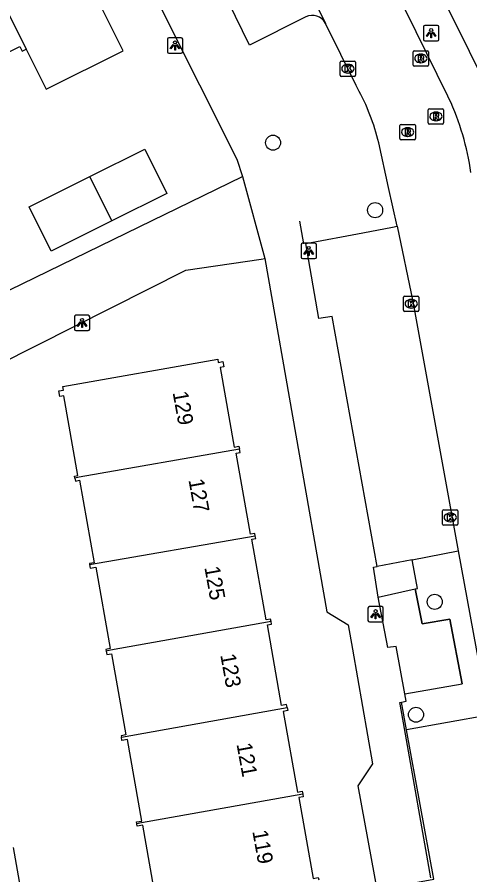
# Model space of a CAD drawing. Extents: x 157793 to 159380, y 380882 to 382313.
# Drawn here: x 158436.4 to 158465.8, y 381464 to 381519.8 of the extents above; entities that cross this region are included whole.
import ezdxf

# ---------------------------------------------------------------- set-up
doc = ezdxf.new("R2010")
doc.units = 0
for name, color, linetype in [('IMGEO_Boom', 7, 'Continuous'), ('IMGEO_Kolk', 7, 'Continuous'), ('IMGEO_Lichtpunt', 7, 'Continuous'), ('IMGEO_Muur', 7, 'Continuous'), ('IMGEO_Pand', 7, 'Continuous'), ('IMGEO_Pand_nummerreeks', 7, 'Continuous'), ('IMGEO_Rijbaan_lokaal_open', 7, 'Continuous'), ('IMGEO_Rioolput', 7, 'Continuous'), ('IMGEO_Voetpad_op_trap', 7, 'Continuous'), ('IMGEO_Voetpad_open', 7, 'Continuous')]:
    doc.layers.add(name, color=color, linetype=linetype)

msp = doc.modelspace()

# ---------------------------------------------------------------- linework, layer by layer
at = {"layer": 'IMGEO_Boom'}
for centre in [(158452.995, 381511.623), (158459.635, 381507.234), (158463.51, 381481.753), (158462.293, 381474.409)]:
    msp.add_circle(centre, 0.489, dxfattribs=at)
at = {"layer": 'IMGEO_Kolk'}
for p, q in [((158457.441, 381516.936), (158458.293, 381516.936)), ((158457.366, 381516.01), (158457.366, 381516.862)), ((158457.854, 381516.716), (158457.879, 381516.716)), ((158458.367, 381516.862), (158458.367, 381516.01)), ((158458.293, 381515.936), (158457.441, 381515.936)), ((158457.877, 381516.156), (158457.852, 381516.156)), ((158461.481, 381500.717), (158461.481, 381501.569)), ((158461.556, 381501.643), (158462.408, 381501.643)), ((158461.969, 381501.423), (158461.994, 381501.423)), ((158462.482, 381501.569), (158462.482, 381500.717)), ((158461.992, 381500.863), (158461.967, 381500.863)), ((158462.408, 381500.643), (158461.556, 381500.643)), ((158464.02, 381486.816), (158464.02, 381487.668)), ((158464.095, 381487.742), (158464.947, 381487.742)), ((158464.508, 381487.522), (158464.533, 381487.522)), ((158465.021, 381487.668), (158465.021, 381486.816)), ((158464.531, 381486.962), (158464.506, 381486.962)), ((158464.947, 381486.742), (158464.095, 381486.742))]:
    msp.add_line(p, q, dxfattribs=at)
for points in [[(158457.441, 381516.936), (158458.293, 381516.936)], [(158457.366, 381516.01), (158457.366, 381516.862)], [(158457.687, 381516.636), (158457.81, 381516.636), (158457.81, 381516.485), (158457.94, 381516.636), (158458.104, 381516.636), (158457.958, 381516.485), (158458.111, 381516.236), (158457.959, 381516.236), (158457.874, 381516.4), (158457.81, 381516.333), (158457.81, 381516.236), (158457.687, 381516.236), (158457.687, 381516.636)], [(158458.367, 381516.862), (158458.367, 381516.01)], [(158458.293, 381515.936), (158457.441, 381515.936)], [(158461.481, 381500.717), (158461.481, 381501.569)], [(158461.556, 381501.643), (158462.408, 381501.643)], [(158461.802, 381501.343), (158461.925, 381501.343), (158461.925, 381501.192), (158462.055, 381501.343), (158462.219, 381501.343), (158462.073, 381501.192), (158462.226, 381500.943), (158462.074, 381500.943), (158461.989, 381501.107), (158461.925, 381501.04), (158461.925, 381500.943), (158461.802, 381500.943), (158461.802, 381501.343)], [(158462.482, 381501.569), (158462.482, 381500.717)], [(158462.408, 381500.643), (158461.556, 381500.643)], [(158464.02, 381486.816), (158464.02, 381487.668)], [(158464.095, 381487.742), (158464.947, 381487.742)], [(158464.341, 381487.442), (158464.464, 381487.442), (158464.464, 381487.291), (158464.594, 381487.442), (158464.758, 381487.442), (158464.612, 381487.291), (158464.765, 381487.042), (158464.613, 381487.042), (158464.528, 381487.206), (158464.464, 381487.139), (158464.464, 381487.042), (158464.341, 381487.042), (158464.341, 381487.442)], [(158465.021, 381487.668), (158465.021, 381486.816)], [(158464.947, 381486.742), (158464.095, 381486.742)]]:
    msp.add_lwpolyline(points, dxfattribs=at)
for centre, start, end in [((158457.443, 381516.86), 91.552, 178.448), ((158457.443, 381516.86), 91.552, 178.448), ((158458.291, 381516.86), 1.552, 88.448), ((158458.291, 381516.86), 1.552, 88.448), ((158457.443, 381516.012), 181.552, 268.448), ((158457.443, 381516.012), 181.552, 268.448), ((158458.291, 381516.012), 271.552, 358.448), ((158458.291, 381516.012), 271.552, 358.448), ((158461.558, 381501.567), 91.552, 178.448), ((158461.558, 381501.567), 91.552, 178.448), ((158462.406, 381501.567), 1.552, 88.448), ((158462.406, 381501.567), 1.552, 88.448), ((158461.558, 381500.719), 181.552, 268.448), ((158461.558, 381500.719), 181.552, 268.448), ((158462.406, 381500.719), 271.552, 358.448), ((158462.406, 381500.719), 271.552, 358.448), ((158464.097, 381487.666), 91.552, 178.448), ((158464.097, 381487.666), 91.552, 178.448), ((158464.945, 381487.666), 1.552, 88.448), ((158464.945, 381487.666), 1.552, 88.448), ((158464.097, 381486.818), 181.552, 268.448), ((158464.097, 381486.818), 181.552, 268.448), ((158464.945, 381486.818), 271.552, 358.448), ((158464.945, 381486.818), 271.552, 358.448)]:
    msp.add_arc(centre, 0.0765, start, end, dxfattribs=at)
for centre, major_axis, ratio, start_param, end_param in [((158457.853, 381516.436), (-0.387, 0.002), 0.722429, 4.712389, 7.853982), ((158457.878, 381516.436), (-0.39, 0.002), 0.717154, 1.570796, 4.712389), ((158461.968, 381501.143), (-0.387, 0.002), 0.722429, 4.712389, 7.853982), ((158461.993, 381501.143), (-0.39, 0.002), 0.717154, 1.570796, 4.712389), ((158464.507, 381487.242), (-0.387, 0.002), 0.722429, 4.712389, 7.853982), ((158464.532, 381487.242), (-0.39, 0.002), 0.717154, 1.570796, 4.712389)]:
    msp.add_ellipse(centre, major_axis=major_axis, ratio=ratio, start_param=start_param, end_param=end_param, dxfattribs=at)
at = {"layer": 'IMGEO_Lichtpunt'}
for p, q in [((158462.782, 381519.152), (158462.782, 381518.345)), ((158462.782, 381519.152), (158462.782, 381518.345)), ((158463.684, 381519.247), (158462.876, 381519.247)), ((158463.684, 381519.247), (158462.876, 381519.247)), ((158463.778, 381518.345), (158463.778, 381519.152)), ((158463.778, 381518.345), (158463.778, 381519.152)), ((158446.123, 381518.347), (158446.123, 381517.54)), ((158446.123, 381518.347), (158446.123, 381517.54)), ((158447.025, 381518.442), (158446.217, 381518.442)), ((158447.025, 381518.442), (158446.217, 381518.442)), ((158447.119, 381517.54), (158447.119, 381518.347)), ((158447.119, 381517.54), (158447.119, 381518.347)), ((158462.876, 381518.251), (158463.684, 381518.251)), ((158462.876, 381518.251), (158463.684, 381518.251)), ((158446.217, 381517.446), (158447.025, 381517.446)), ((158446.217, 381517.446), (158447.025, 381517.446)), ((158454.821, 381504.982), (158454.821, 381504.175)), ((158454.821, 381504.982), (158454.821, 381504.175)), ((158455.723, 381505.077), (158454.915, 381505.077)), ((158455.723, 381505.077), (158454.915, 381505.077)), ((158455.817, 381504.175), (158455.817, 381504.982)), ((158455.817, 381504.175), (158455.817, 381504.982)), ((158454.915, 381504.081), (158455.723, 381504.081)), ((158454.915, 381504.081), (158455.723, 381504.081)), ((158440.072, 381500.298), (158440.072, 381499.491)), ((158440.072, 381500.298), (158440.072, 381499.491)), ((158440.974, 381500.393), (158440.166, 381500.393)), ((158440.974, 381500.393), (158440.166, 381500.393)), ((158441.068, 381499.491), (158441.068, 381500.298)), ((158441.068, 381499.491), (158441.068, 381500.298)), ((158440.166, 381499.397), (158440.974, 381499.397)), ((158440.166, 381499.397), (158440.974, 381499.397)), ((158459.166, 381481.346), (158459.166, 381480.539)), ((158459.166, 381481.346), (158459.166, 381480.539)), ((158460.068, 381481.441), (158459.26, 381481.441)), ((158460.068, 381481.441), (158459.26, 381481.441)), ((158460.162, 381480.539), (158460.162, 381481.346)), ((158460.162, 381480.539), (158460.162, 381481.346)), ((158459.26, 381480.445), (158460.068, 381480.445)), ((158459.26, 381480.445), (158460.068, 381480.445))]:
    msp.add_line(p, q, dxfattribs=at)
for points in [[(158463.156, 381518.816), (158463.195, 381518.788), (158463.007, 381518.526), (158462.969, 381518.553), (158463.156, 381518.816)], [(158463.258, 381518.768), (158463.305, 381518.768), (158463.305, 381518.446), (158463.258, 381518.446), (158463.258, 381518.768)], [(158463.368, 381518.788), (158463.406, 381518.815), (158463.593, 381518.553), (158463.554, 381518.525), (158463.368, 381518.788)], [(158446.497, 381518.011), (158446.536, 381517.983), (158446.348, 381517.721), (158446.31, 381517.748), (158446.497, 381518.011)], [(158446.599, 381517.963), (158446.646, 381517.963), (158446.646, 381517.641), (158446.599, 381517.641), (158446.599, 381517.963)], [(158446.709, 381517.983), (158446.747, 381518.01), (158446.934, 381517.748), (158446.895, 381517.72), (158446.709, 381517.983)], [(158455.195, 381504.646), (158455.234, 381504.618), (158455.046, 381504.356), (158455.008, 381504.383), (158455.195, 381504.646)], [(158455.407, 381504.618), (158455.445, 381504.645), (158455.632, 381504.383), (158455.593, 381504.355), (158455.407, 381504.618)], [(158455.297, 381504.598), (158455.344, 381504.598), (158455.344, 381504.276), (158455.297, 381504.276), (158455.297, 381504.598)], [(158440.446, 381499.962), (158440.485, 381499.934), (158440.297, 381499.672), (158440.259, 381499.699), (158440.446, 381499.962)], [(158440.548, 381499.914), (158440.595, 381499.914), (158440.595, 381499.592), (158440.548, 381499.592), (158440.548, 381499.914)], [(158440.658, 381499.934), (158440.696, 381499.961), (158440.883, 381499.699), (158440.844, 381499.671), (158440.658, 381499.934)], [(158459.54, 381481.01), (158459.579, 381480.982), (158459.391, 381480.72), (158459.353, 381480.747), (158459.54, 381481.01)], [(158459.642, 381480.962), (158459.689, 381480.962), (158459.689, 381480.64), (158459.642, 381480.64), (158459.642, 381480.962)], [(158459.752, 381480.982), (158459.79, 381481.009), (158459.977, 381480.747), (158459.938, 381480.719), (158459.752, 381480.982)]]:
    msp.add_lwpolyline(points, dxfattribs=at)
for centre in [(158463.281, 381518.95), (158446.622, 381518.145), (158455.32, 381504.78), (158440.571, 381500.096), (158459.665, 381481.144)]:
    msp.add_circle(centre, 0.0994, dxfattribs=at)
for centre, start, end in [((158462.876, 381519.152), 90, 180), ((158462.876, 381519.152), 90, 180), ((158463.684, 381519.152), 0, 90), ((158463.684, 381519.152), 0, 90), ((158446.217, 381518.347), 90, 180), ((158446.217, 381518.347), 90, 180), ((158447.025, 381518.347), 0, 90), ((158447.025, 381518.347), 0, 90), ((158462.876, 381518.345), 180, 270), ((158462.876, 381518.345), 180, 270), ((158463.684, 381518.345), 270, 0), ((158463.684, 381518.345), 270, 360), ((158446.217, 381517.54), 180, 270), ((158446.217, 381517.54), 180, 270), ((158447.025, 381517.54), 270, 0), ((158447.025, 381517.54), 270, 360), ((158454.915, 381504.982), 90, 180), ((158454.915, 381504.982), 90, 180), ((158455.723, 381504.982), 0, 90), ((158455.723, 381504.982), 0, 90), ((158454.915, 381504.175), 180, 270), ((158454.915, 381504.175), 180, 270), ((158455.723, 381504.175), 270, 0), ((158455.723, 381504.175), 270, 360), ((158440.166, 381500.298), 90, 180), ((158440.166, 381500.298), 90, 180), ((158440.974, 381500.298), 0, 90), ((158440.974, 381500.298), 0, 90), ((158440.166, 381499.491), 180, 270), ((158440.166, 381499.491), 180, 270), ((158440.974, 381499.491), 270, 0), ((158440.974, 381499.491), 270, 360), ((158459.26, 381481.346), 90, 180), ((158459.26, 381481.346), 90, 180), ((158460.068, 381481.346), 0, 90), ((158460.068, 381481.346), 0, 90), ((158459.26, 381480.539), 180, 270), ((158459.26, 381480.539), 180, 270), ((158460.068, 381480.539), 270, 0), ((158460.068, 381480.539), 270, 360)]:
    msp.add_arc(centre, 0.0946, start, end, dxfattribs=at)
at = {"layer": 'IMGEO_Muur'}
for points in [[(158454.996, 381505.044), (158454.745, 381506.52)], [(158459.84, 381482.067), (158462.247, 381482.6)], [(158462.247, 381482.6), (158462.694, 381480.311), (158464.498, 381480.633)], [(158464.498, 381480.633), (158465.304, 381476.426)], [(158461.573, 381475.767), (158461.009, 381478.854)], [(158461.257, 381475.092), (158461.238, 381475.202), (158461.659, 381475.3), (158461.573, 381475.767)], [(158461.539, 381473.512), (158461.257, 381475.092)], [(158463.266, 381463.806), (158461.539, 381473.512)]]:
    msp.add_lwpolyline(points, dxfattribs=at)
at = {"layer": 'IMGEO_Pand'}
for points in [[(158436.947, 381517.715), (158438.244, 381515.11), (158443.251, 381517.602), (158441.932, 381520.253), (158441.807, 381520.504), (158442.047, 381520.624), (158441.59, 381521.541), (158437.537, 381529.685), (158437.364, 381529.599), (158437.182, 381529.965), (158436.766, 381529.758), (158436.948, 381529.391), (158432.382, 381527.118), (158432.204, 381527.476), (158432.111, 381527.43)], [(158432.111, 381527.43), (158436.947, 381517.715)], [(158431.661, 381515.448), (158436.529, 381517.871), (158436.674, 381517.579), (158436.947, 381517.715)], [(158441.074, 381509.424), (158444.658, 381511.208), (158446.096, 381508.319), (158442.512, 381506.535)], [(158442.512, 381506.535), (158438.56, 381504.568), (158437.122, 381507.457), (158441.074, 381509.424)], [(158442.512, 381506.535), (158441.074, 381509.424)], [(158440.103, 381489.797), (158440.079, 381489.936), (158440.298, 381489.974), (158439.387, 381495.155), (158439.121, 381495.109), (158439.057, 381495.472), (158439.365, 381495.526), (158439.322, 381495.766), (158449.398, 381497.538), (158449.434, 381497.333), (158449.732, 381497.386), (158449.792, 381497.044), (158449.56, 381497.003), (158450.471, 381491.822), (158450.78, 381491.876), (158450.815, 381491.674)], [(158450.815, 381491.674), (158440.387, 381489.856), (158440.103, 381489.797)], [(158451.841, 381486.039), (158451.813, 381486.196), (158451.523, 381486.145), (158450.595, 381491.425), (158450.851, 381491.47), (158450.815, 381491.674)], [(158440.103, 381489.797), (158440.136, 381489.611), (158440.409, 381489.659), (158441.353, 381484.291), (158441.053, 381484.239), (158441.064, 381484.177)], [(158441.064, 381484.177), (158451.841, 381486.039)], [(158452.865, 381480.468), (158452.836, 381480.635), (158452.548, 381480.584), (158451.623, 381485.839), (158451.868, 381485.883), (158451.841, 381486.039)], [(158441.064, 381484.177), (158441.104, 381483.948), (158441.464, 381484.012), (158442.397, 381478.709), (158442.119, 381478.66), (158442.138, 381478.554)], [(158452.865, 381480.468), (158442.417, 381478.608), (158442.138, 381478.554)], [(158453.912, 381474.87), (158453.877, 381475.067), (158453.549, 381475.01), (158452.627, 381480.254), (158452.895, 381480.301), (158452.865, 381480.468)], [(158442.138, 381478.554), (158442.178, 381478.323), (158442.492, 381478.378), (158443.421, 381473.098), (158443.114, 381473.044), (158443.131, 381472.949)], [(158443.131, 381472.949), (158453.912, 381474.87)], [(158453.912, 381474.87), (158453.946, 381474.675), (158453.655, 381474.624), (158454.579, 381469.373), (158454.893, 381469.428), (158454.926, 381469.245)], [(158444.133, 381467.312), (158444.112, 381467.431), (158444.462, 381467.493), (158443.529, 381472.797), (158443.169, 381472.734), (158443.131, 381472.949)], [(158454.926, 381469.245), (158444.445, 381467.372), (158444.133, 381467.312)], [(158454.926, 381469.245), (158454.958, 381469.062), (158454.677, 381469.013), (158455.602, 381463.753), (158455.938, 381463.812), (158455.963, 381463.67)], [(158445.199, 381461.678), (158445.169, 381461.85), (158445.459, 381461.901), (158444.523, 381467.227), (158444.16, 381467.163), (158444.133, 381467.312)], [(158436.101, 381465.761), (158436.813, 381461.712), (158433.726, 381461.169)]]:
    msp.add_lwpolyline(points, dxfattribs=at)
at = {"layer": 'IMGEO_Rijbaan_lokaal_open'}
for points in [[(158464.439, 381514.502), (158464.363, 381514.655), (158451.325, 381541.148)], [(158452.319, 381527.669), (158456.407, 381519.386)], [(158458.491, 381515.176), (158458.407, 381515.345), (158456.407, 381519.386)], [(158461.078, 381506.194), (158460.502, 381508.718), (158459.881, 381511.609)], [(158417.1, 381492.563), (158431.631, 381500), (158451.008, 381509.429)], [(158451.008, 381509.429), (158452.465, 381504.091)], [(158461.078, 381506.194), (158462.086, 381501.291), (158465.044, 381485.079)], [(158428.291, 381491.739), (158427.883, 381493.533), (158447.315, 381503.322), (158452.214, 381504.054), (158452.465, 381504.091)], [(158465.044, 381485.079), (158466.608, 381476.568)]]:
    msp.add_lwpolyline(points, dxfattribs=at)
for centre, radius, start, end in [((158445.035, 381507.878), 15.307, 14.1065, 28.4736), ((158449.381, 381507.446), 16.629, 7.7018, 25.1056)]:
    msp.add_arc(centre, radius, start, end, dxfattribs=at)
at = {"layer": 'IMGEO_Rioolput'}
for p, q in [((158462.107, 381516.676), (158462.107, 381517.528)), ((158462.182, 381517.602), (158463.034, 381517.602)), ((158463.108, 381517.528), (158463.108, 381516.676)), ((158462.595, 381517.382), (158462.62, 381517.382)), ((158463.034, 381516.602), (158462.182, 381516.602)), ((158462.618, 381516.822), (158462.593, 381516.822)), ((158463.091, 381512.906), (158463.091, 381513.758)), ((158463.166, 381513.832), (158464.018, 381513.832)), ((158463.579, 381513.612), (158463.604, 381513.612)), ((158464.092, 381513.758), (158464.092, 381512.906)), ((158463.602, 381513.052), (158463.577, 381513.052)), ((158461.25, 381511.887), (158461.25, 381512.739)), ((158461.325, 381512.813), (158462.177, 381512.813)), ((158461.738, 381512.593), (158461.763, 381512.593)), ((158462.251, 381512.739), (158462.251, 381511.887)), ((158464.018, 381512.832), (158463.166, 381512.832)), ((158461.761, 381512.033), (158461.736, 381512.033)), ((158462.177, 381511.813), (158461.325, 381511.813))]:
    msp.add_line(p, q, dxfattribs=at)
for points in [[(158462.107, 381516.676), (158462.107, 381517.528)], [(158462.182, 381517.602), (158463.034, 381517.602)], [(158463.108, 381517.528), (158463.108, 381516.676)], [(158462.696, 381517.3), (158462.444, 381517.302), (158462.444, 381516.902)], [(158462.444, 381516.902), (158462.568, 381516.902), (158462.568, 381517.064), (158462.579, 381517.064)], [(158462.622, 381517.221), (158462.568, 381517.221), (158462.568, 381517.14)], [(158462.568, 381517.14), (158462.62, 381517.14)], [(158462.626, 381517.035), (158462.697, 381516.902), (158462.837, 381516.902), (158462.772, 381517.028)], [(158463.034, 381516.602), (158462.182, 381516.602)], [(158463.091, 381512.906), (158463.091, 381513.758)], [(158463.166, 381513.832), (158464.018, 381513.832)], [(158464.092, 381513.758), (158464.092, 381512.906)], [(158463.68, 381513.53), (158463.428, 381513.532), (158463.428, 381513.132)], [(158463.428, 381513.132), (158463.552, 381513.132), (158463.552, 381513.294), (158463.563, 381513.294)], [(158463.606, 381513.451), (158463.552, 381513.451), (158463.552, 381513.37)], [(158463.552, 381513.37), (158463.604, 381513.37)], [(158463.61, 381513.265), (158463.681, 381513.132), (158463.821, 381513.132), (158463.756, 381513.258)], [(158461.25, 381511.887), (158461.25, 381512.739)], [(158461.325, 381512.813), (158462.177, 381512.813)], [(158461.839, 381512.511), (158461.587, 381512.513), (158461.587, 381512.113)], [(158462.251, 381512.739), (158462.251, 381511.887)], [(158464.018, 381512.832), (158463.166, 381512.832)], [(158461.587, 381512.113), (158461.711, 381512.113), (158461.711, 381512.275), (158461.722, 381512.275)], [(158461.765, 381512.432), (158461.711, 381512.432), (158461.711, 381512.351)], [(158461.711, 381512.351), (158461.763, 381512.351)], [(158461.769, 381512.246), (158461.84, 381512.113), (158461.98, 381512.113), (158461.915, 381512.239)], [(158462.177, 381511.813), (158461.325, 381511.813)]]:
    msp.add_lwpolyline(points, dxfattribs=at)
for centre, radius, start, end in [((158462.184, 381517.526), 0.0765, 91.552, 178.448), ((158462.184, 381517.526), 0.0765, 91.552, 178.448), ((158463.032, 381517.526), 0.0765, 1.552, 88.448), ((158463.032, 381517.526), 0.0765, 1.552, 88.448), ((158462.578, 381517.011), 0.0533, 26.0293, 88.6989), ((158462.604, 381517.329), 0.19, 274.7715, 282.9687), ((158462.628, 381517.125), 0.0964, 77.0061, 93.1865), ((158462.642, 381517.182), 0.0378, 276.6634, 79.6772), ((158462.695, 381517.19), 0.109, 350.3612, 89.416), ((158462.693, 381517.19), 0.112, 277.5842, 350.9817), ((158462.677, 381516.975), 0.108, 29.5134, 73.7905), ((158462.184, 381516.678), 0.0765, 181.552, 268.448), ((158462.184, 381516.678), 0.0765, 181.552, 268.448), ((158463.032, 381516.678), 0.0765, 271.552, 358.448), ((158463.032, 381516.678), 0.0765, 271.552, 358.448), ((158463.168, 381513.756), 0.0765, 91.552, 178.448), ((158463.168, 381513.756), 0.0765, 91.552, 178.448), ((158464.016, 381513.756), 0.0765, 1.552, 88.448), ((158464.016, 381513.756), 0.0765, 1.552, 88.448), ((158463.562, 381513.241), 0.0533, 26.0293, 88.6989), ((158463.588, 381513.559), 0.19, 274.7715, 282.9687), ((158463.612, 381513.355), 0.0964, 77.0061, 93.1865), ((158463.626, 381513.412), 0.0378, 276.6634, 79.6772), ((158463.679, 381513.42), 0.109, 350.3612, 89.416), ((158463.677, 381513.42), 0.112, 277.5842, 350.9817), ((158463.661, 381513.205), 0.108, 29.5134, 73.7905), ((158461.327, 381512.737), 0.0765, 91.552, 178.448), ((158461.327, 381512.737), 0.0765, 91.552, 178.448), ((158461.838, 381512.401), 0.109, 350.3612, 89.416), ((158462.175, 381512.737), 0.0765, 1.552, 88.448), ((158462.175, 381512.737), 0.0765, 1.552, 88.448), ((158463.168, 381512.908), 0.0765, 181.552, 268.448), ((158463.168, 381512.908), 0.0765, 181.552, 268.448), ((158464.016, 381512.908), 0.0765, 271.552, 358.448), ((158464.016, 381512.908), 0.0765, 271.552, 358.448), ((158461.327, 381511.889), 0.0765, 181.552, 268.448), ((158461.327, 381511.889), 0.0765, 181.552, 268.448), ((158461.721, 381512.222), 0.0533, 26.0293, 88.6989), ((158461.747, 381512.54), 0.19, 274.7715, 282.9687), ((158461.771, 381512.336), 0.0964, 77.0061, 93.1865), ((158461.785, 381512.393), 0.0378, 276.6634, 79.6772), ((158461.836, 381512.401), 0.112, 277.5842, 350.9817), ((158461.82, 381512.186), 0.108, 29.5134, 73.7905), ((158462.175, 381511.889), 0.0765, 271.552, 358.448), ((158462.175, 381511.889), 0.0765, 271.552, 358.448)]:
    msp.add_arc(centre, radius, start, end, dxfattribs=at)
for centre, major_axis, ratio, start_param, end_param in [((158462.594, 381517.102), (-0.387, 0.002), 0.722429, 4.712389, 7.853982), ((158462.619, 381517.102), (-0.39, 0.002), 0.717154, 1.570796, 4.712389), ((158463.578, 381513.332), (-0.387, 0.002), 0.722429, 4.712389, 7.853982), ((158463.603, 381513.332), (-0.39, 0.002), 0.717154, 1.570796, 4.712389), ((158461.737, 381512.313), (-0.387, 0.002), 0.722429, 4.712389, 7.853982), ((158461.762, 381512.313), (-0.39, 0.002), 0.717154, 1.570796, 4.712389)]:
    msp.add_ellipse(centre, major_axis=major_axis, ratio=ratio, start_param=start_param, end_param=end_param, dxfattribs=at)
at = {"layer": 'IMGEO_Voetpad_op_trap'}
msp.add_lwpolyline([(158462.037, 381484.493), (158459.76, 381484.049)], dxfattribs=at)
at = {"layer": 'IMGEO_Voetpad_open'}
for points in [[(158467.366, 381514.377), (158453.084, 381543.114)], [(158438.452, 381534.844), (158450.63, 381510.551), (158451.008, 381509.429)], [(158455.12, 381519.817), (158451.473, 381517.965), (158448.286, 381524.52), (158451.888, 381526.356)], [(158459.76, 381484.049), (158456.836, 381500.324), (158455.97, 381500.177), (158455.117, 381505.067), (158458.827, 381505.768), (158460.771, 381506.136), (158461.078, 381506.194)], [(158452.465, 381504.091), (158456.503, 381481.095), (158457.878, 381480.256), (158458.154, 381478.676), (158459.455, 381471.215), (158458.501, 381469.78), (158461.782, 381451.943), (158461.076, 381449.936)], [(158462.037, 381484.493), (158465.044, 381485.079)], [(158459.84, 381482.067), (158459.535, 381484.005), (158459.76, 381484.049)], [(158462.247, 381482.6), (158462.39, 381482.628), (158462.061, 381484.366), (158462.037, 381484.493)], [(158459.84, 381482.067), (158462.247, 381482.6)], [(158461.573, 381475.767), (158465.304, 381476.426), (158464.498, 381480.633), (158462.694, 381480.311), (158462.247, 381482.6)], [(158461.573, 381475.767), (158461.009, 381478.854), (158460.471, 381478.771), (158459.84, 381482.067)], [(158461.685, 381473.432), (158461.358, 381475.23), (158461.659, 381475.3), (158461.573, 381475.767)], [(158467.012, 381474.373), (158461.685, 381473.432)], [(158463.831, 381455.433), (158462.393, 381463.505), (158463.45, 381463.721), (158461.685, 381473.432)]]:
    msp.add_lwpolyline(points, dxfattribs=at)
msp.add_arc((158455.536, 381518.922), 0.987, 28.0388, 114.9311, dxfattribs=at)

# ---------------------------------------------------------------- texts
at = {"layer": 'IMGEO_Pand_nummerreeks'}
for s, rotation, p in [('129', 280.2949, (158446.458, 381495.373)), ('127', 280.2958, (158447.491, 381489.681)), ('125', 280.2949, (158448.525, 381483.991)), ('123', 280.2958, (158449.559, 381478.298)), ('121', 280.2949, (158450.614, 381472.496)), ('119', 280.2949, (158451.643, 381466.826))]:
    msp.add_text(s, height=1, rotation=rotation, dxfattribs=at).set_placement(p)

doc.saveas('drawing.dxf')
